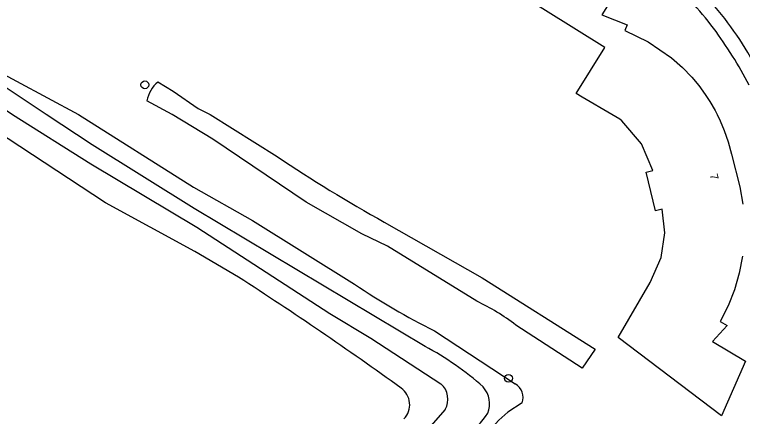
# Model space of a CAD drawing. Extents: x 161696 to 162377, y 380761 to 381673.
# Drawn here: x 161827.5 to 161918.5, y 380962.2 to 381012.5 of the extents above; entities that cross this region are included whole.
import ezdxf

# ---------------------------------------------------------------- set-up
doc = ezdxf.new("R2010")
doc.units = 0
for name, color, linetype in [('IMGEO_Boom', 7, 'Continuous'), ('IMGEO_Groenvoorziening', 7, 'Continuous'), ('IMGEO_Meer_plas_ven_vijver', 7, 'Continuous'), ('IMGEO_Pand', 7, 'Continuous'), ('IMGEO_Pand_nummerreeks', 7, 'Continuous'), ('IMGEO_Rijbaan_lokaal_open', 7, 'Continuous'), ('IMGEO_Voetpad_open', 7, 'Continuous')]:
    doc.layers.add(name, color=color, linetype=linetype)

msp = doc.modelspace()

# ---------------------------------------------------------------- linework, layer by layer
at = {"layer": 'IMGEO_Boom'}
for centre in [(161843.831, 381003.712), (161889.268, 380967.015)]:
    msp.add_circle(centre, 0.489, dxfattribs=at)
at = {"layer": 'IMGEO_Groenvoorziening'}
for points in [[(161814.823, 381011.355), (161823.858, 381006.27), (161835.528, 381000), (161849.917, 380990.915), (161857.257, 380986.761), (161870.033, 380978.776)], [(161855.532, 380979.64), (161850.067, 380982.857), (161838.911, 380988.957), (161822.074, 381000), (161820.23, 381001.396), (161817.149, 381004.769), (161813.375, 381009.456)], [(161880.005, 380972.95), (161890.117, 380966.311)], [(161890.992, 380963.938), (161889.178, 380962.795), (161888.049, 380961.767), (161879.992, 380952.907), (161874.365, 380946.481), (161868.891, 380939.924), (161858.069, 380927.868), (161845.75, 380913.287), (161835.524, 380902.132)]]:
    msp.add_lwpolyline(points, dxfattribs=at)
for centre, radius, start, end in [((161626.069, 380621.595), 425.265, 54.03145, 57.34509), ((161917.723, 381048.956), 84.85, 235.80266, 243.60733), ((161889.099, 380964.588), 2.001, 341.04802, 59.43303), ((161874.423, 380963.719), 2.502, 315.23013, 55.38582)]:
    msp.add_arc(centre, radius, start, end, dxfattribs=at)
at = {"layer": 'IMGEO_Meer_plas_ven_vijver'}
for points in [[(161878.838, 380970.995), (161849.981, 380988.26), (161837.224, 380996.217), (161831.506, 381000), (161822.827, 381005.742), (161814.823, 381011.355)], [(161813.375, 381009.456), (161827.27, 381000), (161837.063, 380993.83), (161850.304, 380985.897), (161866.936, 380975.124), (161872.076, 380972.049), (161880.821, 380966.339)], [(161845.448, 381004.064), (161847.354, 381002.925), (161850.479, 381000.771), (161851.971, 381000), (161860.347, 380994.748)], [(161847.238, 381000), (161844.061, 381001.714)], [(161885.308, 380976.644), (161874.131, 380983.536), (161870.959, 380985.06), (161864.001, 380989.024), (161852.334, 380996.928), (161847.238, 381000)], [(161873.738, 380986.545), (161885.968, 380979.589), (161900.082, 380970.669), (161898.49, 380968.275), (161890.18, 380973.674)], [(161881.363, 380963.1), (161867.724, 380947.551)]]:
    msp.add_lwpolyline(points, dxfattribs=at)
for centre, radius, start, end in [((161848.287, 381000.804), 4.322, 131.05027, 167.85044), ((161964.904, 381150.4), 187.509, 236.10944, 240.90933), ((161874.301, 380953.107), 25.984, 52.32962, 64.93692), ((161861.619, 380938.522), 36.756, 48.24761, 62.06456), ((161879.053, 380964.378), 2.64, 331.03506, 47.96416), ((161883.657, 380963.799), 3.247, 339.14526, 41.32995), ((161855.472, 380985.852), 38.901, 311.52417, 323.37165)]:
    msp.add_arc(centre, radius, start, end, dxfattribs=at)
at = {"layer": 'IMGEO_Pand'}
for points in [[(161889.997, 381015.45), (161894.124, 381022.068), (161903.336, 381016.319), (161900.931, 381012.461), (161904.096, 381011.192), (161903.813, 381010.495), (161906.715, 381009.102), (161909.614, 381007.098), (161911.003, 381005.883), (161912.162, 381004.652), (161913.043, 381003.617), (161913.847, 381002.506), (161914.441, 381001.605), (161915.082, 381000.484), (161915.326, 381000), (161915.724, 380999.209), (161916.231, 380998.002), (161916.71, 380996.593), (161917.129, 380995.034), (161918.162, 380990.94), (161918.545, 380988.802)], [(161918.506, 380982.306), (161918.098, 380980.173), (161917.496, 380978.086), (161916.706, 380976.063), (161915.735, 380974.121), (161916.581, 380973.621), (161914.771, 380971.612), (161918.894, 380969.151), (161915.88, 380962.308), (161902.981, 380972.118), (161906.965, 380978.992), (161908.348, 380982.121), (161908.807, 380985.204), (161908.473, 380988.18), (161907.626, 380987.972), (161906.454, 380992.776), (161907.292, 380993.01), (161905.882, 380996.345), (161903.407, 380999.223), (161903.174, 380999.414), (161902.182, 381000), (161898.488, 381002.183), (161897.708, 381002.606), (161901.316, 381008.393), (161889.997, 381015.45)]]:
    msp.add_lwpolyline(points, dxfattribs=at)
at = {"layer": 'IMGEO_Rijbaan_lokaal_open'}
msp.add_arc((161885.32, 380987.728), 39.338, 26.81206, 41.84075, dxfattribs=at)
at = {"layer": 'IMGEO_Voetpad_open'}
for centre, radius, start, end in [((161870.828, 380976.54), 55.819, 37.85749, 46.83719), ((161869.217, 380977.414), 56.579, 27.63224, 36.15757)]:
    msp.add_arc(centre, radius, start, end, dxfattribs=at)

# ---------------------------------------------------------------- texts
at = {"layer": 'IMGEO_Pand_nummerreeks'}
msp.add_text('7', height=1, rotation=284.16331, dxfattribs=at).set_placement((161914.399, 380992.452))

doc.saveas('drawing.dxf')
